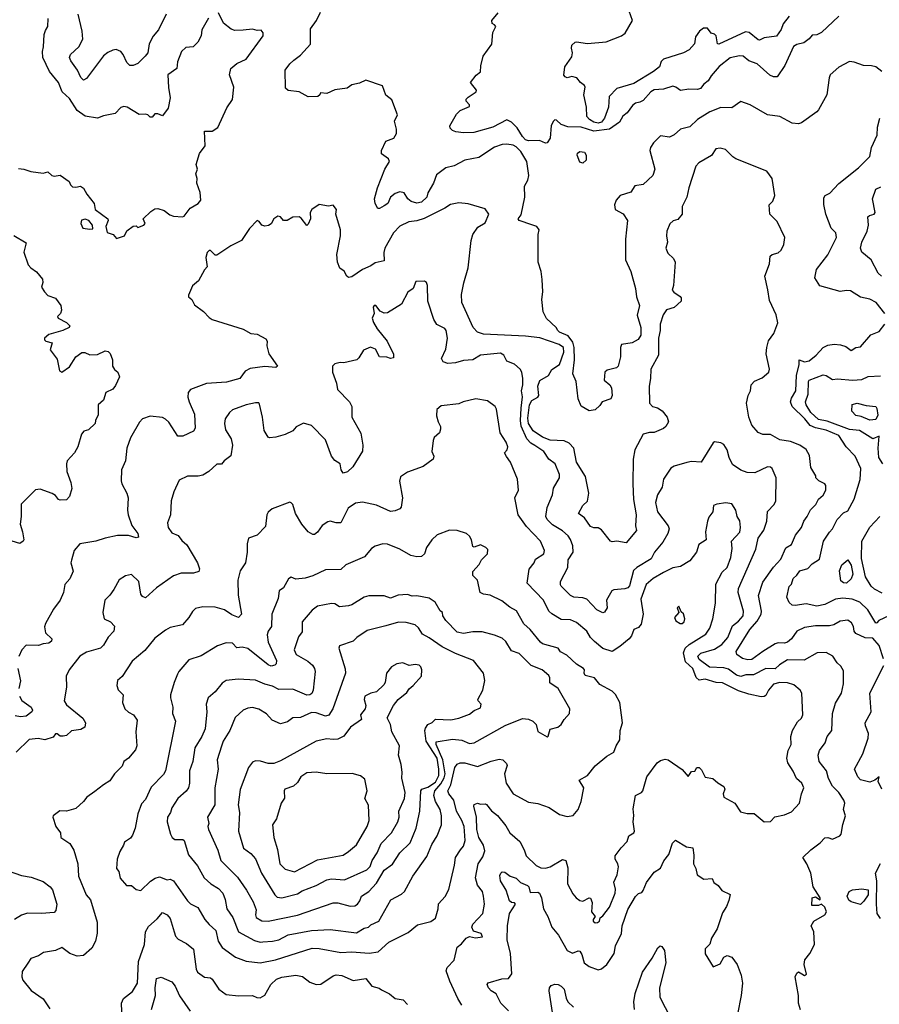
# Model space of a CAD drawing. Extents: x 1954683 to 2060285, y 904798 to 1016299.
# Tile 275 of 472: x 1999714 to 2005257, y 956758 to 963110. Entities that reach past the tile are written whole.
import ezdxf

# ---------------------------------------------------------------- set-up
doc = ezdxf.new("R2010")
doc.units = 0

msp = doc.modelspace()

# ---------------------------------------------------------------- linework, layer by layer
at = {"layer": '0CON10XD'}
for points in [[(1999705, 962148.8), (1999740, 962145), (1999785, 962130), (1999865, 962120), (1999895, 962127.5), (1999920, 962105), (1999935, 962100), (1999975, 962106.7), (2000032.5, 962065), (2000041.2, 962045), (2000055, 962032), (2000075, 962028.8), (2000105.9, 962035.9), (2000125, 962022.5), (2000146.2, 961985), (2000193.3, 961925), (2000200, 961885), (2000281.2, 961825), (2000283.3, 961815), (2000270, 961775), (2000277, 961737), (2000317.5, 961725), (2000338.3, 961698.3), (2000390, 961715), (2000405, 961747.5), (2000445, 961777.5), (2000465, 961780), (2000475, 961770), (2000515, 961783.3), (2000522.5, 961795), (2000510, 961825), (2000558.6, 961871.4), (2000585, 961888.8), (2000605, 961891.2), (2000645, 961878.8), (2000681.7, 961851.7), (2000705, 961842.5), (2000763, 961837), (2000775, 961843.3), (2000813.3, 961895), (2000865, 961924.2), (2000882, 961945), (2000878.1, 961995), (2000855.8, 962055), (2000857.5, 962085), (2000850, 962115), (2000860, 962145), (2000851.9, 962175), (2000872.6, 962247.4), (2000908.8, 962295), (2000905, 962390), (2000955, 962390), (2000990.5, 962415), (2001048.7, 962541.3), (2001086.7, 962595), (2001095.6, 962675), (2001067.1, 962755), (2001074.5, 962795.5), (2001113.8, 962826.2), (2001174.2, 962855.8), (2001283.8, 963005), (2001283.3, 963025), (2001271.7, 963041.7), (2001245, 963040), (2001215, 963048), (2001155, 963042), (2001100.3, 963040.3), (2001077.9, 963047.9), (2001028.3, 963088.3), (2000995, 963153.3)], [(2000658.8, 963145), (2000609.6, 963045), (2000575, 963003.5), (2000549, 962955), (2000540, 962895), (2000521.9, 962875), (2000475, 962827.5), (2000445.5, 962814.5), (2000425, 962814.4), (2000403.6, 962833.6), (2000381.1, 962885), (2000365, 962905.5), (2000335, 962918.5), (2000315, 962913.8), (2000281.7, 962898.3), (2000255, 962876.8), (2000145, 962730.8), (2000125, 962718.8), (2000106.9, 962736.9), (2000087.5, 962785), (2000042.5, 962845), (2000035.6, 962865), (2000041.4, 962885), (2000096.1, 962933.9), (2000120.8, 962985), (2000117.1, 963035), (2000091.1, 963145)], [(2005273.8, 962775), (2005235.4, 962805.4), (2005207.3, 962812.7), (2005155, 962813.8), (2005095, 962836.2), (2005065, 962840), (2004995, 962804.2), (2004940.8, 962755), (2004933.1, 962735), (2004918, 962625), (2004865, 962528.8), (2004854, 962515), (2004755, 962444), (2004735, 962438), (2004695, 962441.4), (2004615, 962484.3), (2004536.5, 962496.5), (2004425, 962561.4), (2004365, 962582.5), (2004305, 962542.2), (2004235, 962543.7), (2004165, 962515.2), (2004085, 962466.1), (2004035, 962418.4), (2003975, 962403.1), (2003935, 962366.1), (2003905, 962351.2), (2003845, 962360), (2003800, 962315), (2003781.2, 962285), (2003776.2, 962265), (2003808.8, 962145), (2003795.5, 962104.5), (2003735, 962047.5), (2003681.1, 962038.9), (2003655, 961997.5), (2003585, 961975.7), (2003559.6, 961945), (2003549.3, 961915), (2003554.3, 961884.3), (2003605, 961857.5), (2003632.9, 961815), (2003619.8, 961695), (2003619.6, 961559.6), (2003654.5, 961484.5), (2003684.1, 961375), (2003692, 961322), (2003711.4, 961265), (2003696.5, 961203.5), (2003718.8, 961125), (2003719.5, 961075), (2003702.2, 961047.8), (2003663.8, 961026.2), (2003595, 961014.3), (2003587.7, 960995), (2003587, 960935), (2003572.2, 960875), (2003562.9, 960865), (2003501.5, 960848.5), (2003486.9, 960835), (2003482.9, 960785), (2003519.2, 960755), (2003530, 960735), (2003533.9, 960686.1), (2003526.7, 960665), (2003470, 960645), (2003455, 960620), (2003425, 960592.5), (2003385, 960587.5), (2003335, 960617.5), (2003316, 960665), (2003302.9, 960775), (2003279.6, 960825), (2003291.9, 960915), (2003289.5, 960995), (2003280.6, 961030.6), (2003250.1, 961070.1), (2003193.8, 961095), (2003183.8, 961105), (2003173.3, 961125), (2003111.2, 961181.2), (2003090, 961225), (2003080, 961305), (2003086.7, 961355), (2003083, 961433), (2003076.7, 961485), (2003057.5, 961545), (2003057.5, 961725), (2003062.5, 961755), (2003047.5, 961775), (2003016.2, 961786.2), (2002935, 961813.3), (2002927.5, 961825), (2002948.1, 961851.9), (2002970.3, 961965), (2002969.1, 962035), (2002990.4, 962075), (2002997.9, 962105), (2002983.3, 962195), (2002945, 962258.9), (2002915, 962290), (2002895, 962300.5), (2002855, 962306.5), (2002825, 962305.5), (2002775, 962286.8), (2002675, 962221.4), (2002585, 962202.9), (2002515, 962167.9), (2002461.4, 962155), (2002400.8, 962109.2), (2002382.5, 962055), (2002346.4, 961993.6), (2002338.1, 961965), (2002305, 961932.4), (2002275, 961926.7), (2002237.3, 961937.3), (2002215.6, 961955), (2002192.9, 961992.9), (2002165, 961999.2), (2002135, 961987.5), (2002104.7, 961965.3), (2002086.9, 961923.1), (2002065, 961908.8), (2002035, 961891.2), (2002022.7, 961892.7), (2002005.7, 961925), (2002001.5, 961955), (2002021.5, 962025), (2002068, 962145), (2002097.5, 962195), (2002091.2, 962211.2), (2002046.7, 962245), (2002046, 962265), (2002075, 962326.2), (2002126, 962345), (2002144.3, 962375), (2002144.3, 962404.3), (2002131.2, 962455), (2002150, 962495), (2002113.6, 962593.6), (2002075, 962622.5), (2002053, 962683), (2001945, 962718.8), (2001905, 962701.2), (2001855, 962690), (2001825, 962668.8), (2001745, 962656.7), (2001695, 962633.8), (2001653, 962637), (2001650, 962625), (2001636.1, 962613.9), (2001575, 962612.5), (2001515, 962643.3), (2001445, 962653.3), (2001428.8, 962668.8), (2001425.5, 962785), (2001455, 962825.7), (2001482, 962848), (2001525, 962880), (2001588.7, 962951.3), (2001588.7, 963051.3), (2001627.7, 963105), (2001652.6, 963157.4)], [(2004995, 963132.5), (2004885, 963026.7), (2004855, 963012.5), (2004825, 963010), (2004804.2, 962985.8), (2004769.7, 962960.3), (2004725, 962949.4), (2004703.3, 962936.7), (2004646.7, 962815), (2004598.5, 962741.5), (2004575, 962740.9), (2004551.2, 962751.2), (2004470, 962825), (2004415.3, 962845.3), (2004378.8, 962875), (2004355, 962876.9), (2004295, 962862.9), (2004225, 962808.6), (2004171.9, 962748.1), (2004154.4, 962715), (2004126.4, 962693.6), (2004103.8, 962665), (2004085, 962659.6), (2004028.3, 962661.7), (2003975, 962652.2), (2003944.4, 962674.4), (2003925, 962680), (2003865, 962661.9), (2003805, 962656.2), (2003783.1, 962645), (2003735, 962589.5), (2003713, 962577), (2003685, 962570.9), (2003665, 962556.9), (2003631.4, 962508.6), (2003603.4, 962486.6), (2003581.6, 962448.4), (2003516.6, 962403.4), (2003415, 962391.5), (2003335, 962416.3), (2003248, 962418), (2003205, 962434), (2003175, 962462), (2003165, 962464), (2003155, 962456), (2003141.8, 962428.2), (2003134.6, 962345.4), (2003115, 962316.2), (2003105, 962314.2), (2003065, 962329.5), (2002995, 962329.3), (2002975, 962335.4), (2002955, 962357.3), (2002922.4, 962412.4), (2002885, 962447.8), (2002855, 962463.1), (2002765, 962416.4), (2002641.9, 962381.9), (2002575, 962380), (2002525.7, 962385.7), (2002504.3, 962394.3), (2002490, 962410), (2002488, 962425), (2002529.7, 962500.3), (2002555, 962523.3), (2002615, 962550), (2002615, 962560), (2002592.5, 962585), (2002593, 962597), (2002605, 962610), (2002657.5, 962645), (2002660, 962655), (2002620, 962705), (2002658.3, 962751.7), (2002685, 962772.5), (2002687, 962813), (2002702, 962875), (2002758.3, 962951.7), (2002763.9, 963026.1), (2002783.3, 963065), (2002775, 963077.5), (2002760, 963085), (2002757.5, 963105), (2002800, 963155)], [(2004675, 963132), (2004637.4, 963082.6), (2004623.2, 963046.8), (2004595, 963003.9), (2004515, 962992.3), (2004485, 962978.6), (2004475, 962980), (2004417.7, 963027.7), (2004395, 963031.7), (2004222.5, 962952.5), (2004214, 962955), (2004205.8, 963005.8), (2004193.9, 963016.1), (2004173.5, 963023.5), (2004148.6, 963055), (2004122.2, 963055), (2004096.8, 963035), (2004070.7, 962999.3), (2004066.2, 962953.8), (2004030.6, 962915), (2003995, 962895.9), (2003865, 962855.6), (2003850.9, 962839.1), (2003838.9, 962805), (2003800.5, 962775), (2003675, 962698.8), (2003563.7, 962666.3), (2003515, 962613.8), (2003511.5, 962545), (2003485, 962475.5), (2003465, 962449.7), (2003445, 962442.1), (2003415, 962448.7), (2003388.2, 962465), (2003370.8, 962485), (2003367.8, 962545), (2003351.8, 962625), (2003359.2, 962675), (2003355.8, 962685.8), (2003330, 962705), (2003307.5, 962735), (2003275, 962743.3), (2003245, 962734.2), (2003230.7, 962740.7), (2003222.6, 962752.6), (2003228, 962805), (2003275, 962870), (2003279.2, 962895), (2003272, 962925), (2003274, 962945), (2003295, 962964), (2003305, 962967.5), (2003374.2, 962955.8), (2003495, 962967.1), (2003595, 963005.8), (2003617.6, 963022.4), (2003665.6, 963105), (2003643.5, 963165)], [(2000930.3, 963119.7), (2000888.8, 963045), (2000883.3, 963005), (2000862.5, 962965), (2000832.5, 962935), (2000785, 962930), (2000756.7, 962905), (2000731.7, 962838.3), (2000726.2, 962795), (2000670, 962755), (2000673.2, 962673.2), (2000684, 962605), (2000670.8, 962539.2), (2000635, 962490), (2000605, 962502.5), (2000585, 962502.5), (2000568.3, 962481.7), (2000555, 962480), (2000540, 962495), (2000525, 962500), (2000485, 962497.5), (2000407.5, 962545), (2000385, 962548.8), (2000365, 962542.5), (2000330, 962505), (2000255, 962489.6), (2000215, 962474.6), (2000136.4, 962486.4), (2000083.6, 962525), (2000035, 962601.9), (1999986.9, 962645), (1999964.4, 962705), (1999905.8, 962775), (1999862.5, 962865), (1999860, 962905), (1999868, 962935), (1999872, 963015), (1999879.3, 963040.7), (1999896, 963065), (1999897.7, 963117.7)], [(2005292.2, 961215), (2005237.5, 961285), (2005195, 961306.9), (2005135, 961320.5), (2005071.7, 961361.7), (2005045, 961361.9), (2005005, 961356), (2004873.8, 961393.8), (2004840.8, 961445), (2004852.3, 961497.7), (2004925, 961592.9), (2004981.4, 961705), (2004976, 961735), (2004946.7, 961765), (2004911.2, 961855), (2004898.3, 961918.3), (2004899.3, 961960.7), (2004907.5, 961975), (2004938.3, 961991.7), (2004995, 962053.3), (2005123.3, 962155), (2005195, 962227.5), (2005206, 962285), (2005244.2, 962365.8), (2005244.3, 962415.7), (2005260, 962475)], [(2005284.2, 958985.8), (2005255, 959072.4), (2005215, 959119.3), (2005165, 959122.3), (2005105, 959149.6), (2005094.7, 959164.7), (2005090.5, 959195), (2005078.3, 959218.3), (2005055, 959235.5), (2005005, 959230), (2004963.6, 959206.4), (2004935, 959199.2), (2004845, 959198.9), (2004775, 959188.9), (2004724.4, 959165.6), (2004690.7, 959115), (2004665, 959093.9), (2004645, 959087.5), (2004605, 959090), (2004585, 959082.9), (2004505, 959034.1), (2004435, 958981.6), (2004409.7, 958979.7), (2004375, 958988.9), (2004337.8, 959015), (2004333.6, 959033.6), (2004421.8, 959175), (2004469.9, 959230.1), (2004495.2, 959274.8), (2004497.8, 959295), (2004477, 959395), (2004505, 959481.5), (2004575, 959577.8), (2004621.1, 959628.9), (2004655, 959702.2), (2004690, 959725), (2004716.5, 959785), (2004755.3, 959834.7), (2004770, 959875), (2004792.5, 959905), (2004812.4, 959947.6), (2004846.6, 959983.4), (2004863.8, 960016.2), (2004895, 960042.9), (2004911.9, 960075), (2004912, 960105), (2004906, 960116), (2004866.7, 960135), (2004847.5, 960155), (2004847, 960167), (2004815, 960221.2), (2004807.4, 960297.4), (2004785, 960336.2), (2004745, 960365.6), (2004685, 960387.8), (2004615, 960399.1), (2004555, 960433.2), (2004505, 960433.8), (2004476, 960446), (2004434.4, 960495), (2004414.7, 960544.7), (2004400.4, 960635), (2004411.5, 960685), (2004426.7, 960715), (2004430, 960755), (2004452.4, 960777.6), (2004500.8, 960799.2), (2004543.6, 960836.4), (2004548, 960855), (2004527.5, 960955), (2004531.1, 960995), (2004542.2, 961037.8), (2004577.1, 961085), (2004602.5, 961155), (2004592.2, 961205), (2004548.1, 961298.1), (2004537.4, 961367.4), (2004518.8, 961455), (2004547.9, 961535), (2004554.2, 961585), (2004565, 961594.2), (2004605, 961605.7), (2004625, 961624), (2004641.2, 961658.8), (2004647.5, 961705), (2004598.3, 961808.3), (2004551.2, 961855), (2004546.2, 961915), (2004570.9, 961939.1), (2004584, 961975), (2004566.2, 962085), (2004531.7, 962131.7), (2004332.7, 962212.7), (2004312, 962225), (2004265, 962272), (2004230.5, 962280.5), (2004203, 962277), (2004175.9, 962234.1), (2004092.7, 962187.3), (2004073.8, 962165), (2004029.2, 962025), (2004016.2, 961965), (2003986.7, 961905), (2003985.8, 961854.2), (2003958.3, 961821.7), (2003928.3, 961811.7), (2003906.8, 961793.2), (2003887.5, 961745), (2003884.3, 961715.7), (2003892, 961675), (2003881.1, 961635), (2003892.8, 961602.8), (2003930, 961570), (2003940.8, 961545), (2003929.2, 961395), (2003921.2, 961365), (2003931.2, 961351.2), (2003973.3, 961325), (2003980, 961315), (2003980, 961295), (2003935, 961253.3), (2003885, 961237.5), (2003863.3, 961205), (2003844.2, 961145), (2003844, 961105), (2003834, 961055), (2003832, 960945), (2003784.4, 960855), (2003782.5, 960795), (2003772.2, 960745), (2003774.6, 960635), (2003795, 960615.4), (2003825.8, 960605), (2003855.8, 960585.8), (2003889.4, 960545), (2003896.9, 960515), (2003880.8, 960485), (2003865, 960472.9), (2003805, 960446.9), (2003775, 960447.1), (2003734.7, 960435.3), (2003680, 960335), (2003670, 960275), (2003667.1, 960115), (2003671, 960015), (2003688.5, 959915), (2003684.4, 959845), (2003691.4, 959815), (2003623.9, 959736.1), (2003565, 959746), (2003535, 959741.2), (2003524.2, 959745), (2003465, 959820), (2003445, 959830.8), (2003415, 959832), (2003395, 959840.8), (2003355.6, 959895.6), (2003318, 959925), (2003344.3, 959975), (2003375.5, 960004.5), (2003384.5, 960055.5), (2003362.1, 960162.1), (2003304.2, 960255), (2003286.1, 960345), (2003257, 960377), (2003225, 960394.1), (2003135, 960398.3), (2003085, 960417.2), (2003025, 960457), (2002995.6, 960505), (2002991.5, 960538.5), (2003001.5, 960625), (2003017, 960653), (2003055, 960673.8), (2003061.1, 960685), (2003054.7, 960745.3), (2003068.2, 960781.8), (2003124.5, 960815), (2003146, 960854), (2003195.6, 960885), (2003221.8, 960965), (2003220.8, 960995), (2003192.5, 961015), (2003067, 961057), (2002975, 961068.1), (2002705, 961080.1), (2002665, 961093.5), (2002637.4, 961125), (2002565.3, 961285), (2002563.6, 961336.4), (2002577, 961413), (2002605, 961510), (2002625.3, 961685), (2002635.3, 961724.7), (2002667.7, 961772.3), (2002715, 961800.3), (2002738.6, 961855), (2002715, 961890), (2002605, 961922.5), (2002545, 961929.4), (2002491.4, 961918.6), (2002455, 961893.3), (2002322.6, 961827.4), (2002275, 961812.3), (2002223.8, 961805), (2002165, 961778.1), (2002125, 961734.2), (2002067.8, 961635), (2002061.1, 961608.9), (2002063.8, 961555), (2002005, 961540.8), (2001978.3, 961521.7), (2001925, 961497.8), (2001855, 961451.2), (2001835, 961445.7), (2001822.5, 961455), (2001806.8, 961486.8), (2001777.7, 961507.7), (2001764, 961545), (2001758, 961595), (2001782.5, 961715), (2001783.3, 961755), (2001753.3, 961855), (2001756.2, 961885), (2001735, 961912.5), (2001705, 961906.7), (2001645, 961917.5), (2001597.5, 961885), (2001587.5, 961865), (2001590, 961825), (2001575, 961790), (2001565, 961782.5), (2001529.5, 961829.5), (2001515, 961838.8), (2001474.3, 961835.7), (2001437.5, 961815), (2001415, 961813.8), (2001395, 961837.5), (2001378.3, 961841.7), (2001352.5, 961825), (2001336.4, 961793.6), (2001317.5, 961782.5), (2001295, 961778.8), (2001275, 961783.3), (2001258.3, 961808.3), (2001245, 961813.8), (2001195, 961762), (2001145, 961686), (2001075, 961651.2), (2000985, 961590), (2000975, 961590), (2000945, 961620), (2000935, 961620), (2000923, 961607), (2000913.3, 961575), (2000922.5, 961515), (2000905, 961496.7), (2000866, 961425), (2000827.9, 961392.1), (2000802.5, 961332.5), (2000801.7, 961321.7), (2000823.3, 961305), (2000840, 961270), (2000898.3, 961228.3), (2000935, 961188.8), (2000955.8, 961175.8), (2001155, 961114.3), (2001205, 961084.4), (2001245, 961080.6), (2001301.7, 961051.7), (2001310.6, 961035), (2001306.4, 961005), (2001320.9, 960955), (2001376.1, 960873.9), (2001365, 960866.7), (2001295, 960872.7), (2001200.9, 960859.1), (2001167.1, 960842.9), (2001133.8, 960795), (2001047.6, 960772.4), (2000917.6, 960762.4), (2000816.2, 960725), (2000800, 960705), (2000798.1, 960675), (2000805.5, 960645), (2000841.9, 960565), (2000845.6, 960475), (2000835, 960456), (2000765, 960422.5), (2000733.4, 960423.4), (2000675, 960513.5), (2000655, 960533.8), (2000635, 960543.2), (2000555, 960552.7), (2000506.2, 960535), (2000487.2, 960512.8), (2000428.3, 960411.7), (2000404.5, 960345), (2000395.7, 960265), (2000370, 960205), (2000368, 960135), (2000372, 960115), (2000404.6, 960055), (2000412.3, 960025), (2000408.2, 959945), (2000412.9, 959915), (2000436.9, 959846.9), (2000476.4, 959795), (2000479.1, 959770.9), (2000465, 959767.1), (2000415, 959781.5), (2000345, 959782.1), (2000265, 959765.7), (2000205, 959745.7), (2000102.1, 959727.9), (2000064.1, 959685.9), (2000047.3, 959622.7), (2000044.2, 959605), (2000058.7, 959551.3), (2000036.7, 959503.3), (2000004.6, 959465.4), (1999995.7, 959415), (1999973.8, 959365), (1999932.4, 959307.6), (1999880, 959215), (1999874.2, 959194.2), (1999879.2, 959155), (1999920, 959115), (1999919.7, 959100.3), (1999901.3, 959088.7), (1999865, 959084.4), (1999835, 959072.9), (1999755, 959075.8), (1999727.5, 959045), (1999707.4, 959002.6)], [(2003345, 962184.4), (2003325, 962190), (2003308.9, 962235), (2003310.8, 962249.2), (2003325, 962259.7), (2003355, 962255.1), (2003366.7, 962235), (2003366.7, 962203.3), (2003345, 962184.4)], [(2005271.1, 961455), (2005250.5, 961475), (2005205, 961560), (2005145, 961610), (2005135.6, 961635), (2005144.4, 961675), (2005179.6, 961745), (2005187.5, 961785), (2005182.4, 961837.6), (2005192.7, 961847.3), (2005223.8, 961855), (2005231.1, 961865), (2005212.5, 961955), (2005235, 962016.5), (2005267.6, 962032.4)], [(2000165, 961757.5), (2000185, 961760), (2000183.3, 961785), (2000160, 961815), (2000135, 961824), (2000112.7, 961817.3), (2000108.8, 961795), (2000120, 961765), (2000165, 961757.5)], [(1999676.7, 961716.7), (1999755, 961670), (1999740.5, 961610.5), (1999769.3, 961529.3), (1999785, 961510), (1999822.7, 961482.7), (1999860, 961435), (1999864, 961415), (1999854, 961385), (1999873.2, 961353.2), (1999895, 961331.2), (1999945, 961312.5), (1999980, 961265), (1999983.8, 961235), (1999976.7, 961215), (1999957.5, 961195), (1999962.5, 961185), (2000015.5, 961155.5), (2000037.5, 961135), (2000032.5, 961125), (1999991.2, 961105), (1999901.2, 961078.8), (1999874, 961055), (1999873.8, 961045), (1999882.5, 961035), (1999922.5, 961025), (1999910.7, 960980.7), (1999955, 960920), (1999970, 960845), (1999985, 960836.7), (2000035, 960870), (2000075, 960935.8), (2000115, 960963.8), (2000133.9, 960963.9), (2000165, 960948.6), (2000215, 960950.8), (2000265, 960973.3), (2000285, 960970), (2000296.1, 960956.1), (2000311.2, 960915), (2000311.2, 960875), (2000324.2, 960854.2), (2000346.7, 960835), (2000357.5, 960805), (2000330.7, 960749.3), (2000313.8, 960726.2), (2000270, 960705), (2000253.6, 960656.4), (2000220, 960625), (2000219.3, 960560.7), (2000202.5, 960525), (2000200, 960505), (2000156.7, 960465), (2000126.7, 960455), (2000111.2, 960435), (2000088, 960355), (2000067.5, 960315), (2000020.8, 960265), (2000015.8, 960245), (2000017.5, 960195), (2000043.5, 960123.5), (2000050.6, 960085), (2000035.6, 960034.4), (2000015, 960013.3), (1999975, 960010), (1999964.5, 960014.5), (1999945, 960041.2), (1999923.9, 960053.9), (1999845, 960082), (1999815, 960076.2), (1999722.5, 959985), (1999722.5, 959905), (1999715.8, 959855), (1999732.5, 959805), (1999741.2, 959755), (1999736.7, 959745), (1999715, 959731.2), (1999665, 959746.2)], [(2004748.3, 956721.7), (2004735.8, 956765.8), (2004735.5, 956815), (2004714.2, 956935), (2004725, 956960), (2004735, 956967.5), (2004757.5, 956955), (2004775, 956943.8), (2004787.7, 956952.3), (2004772, 957015), (2004775.9, 957044.1), (2004810, 957085), (2004839.2, 957145), (2004834.4, 957225), (2004817.5, 957265), (2004834.8, 957295.2), (2004905.2, 957334.8), (2004917.3, 957355), (2004905, 957385.5), (2004885, 957404), (2004865, 957394.6), (2004822.5, 957395), (2004825, 957446), (2004845, 957452), (2004875, 957432.5), (2004875.6, 957444.4), (2004831.5, 957515), (2004814.4, 957605), (2004790, 957665), (2004764.2, 957705), (2004816, 957755), (2004875, 957800), (2004905, 957832.9), (2004925, 957834.4), (2004955, 957824.2), (2005003.3, 957845), (2005011.2, 957855), (2005021.7, 957918.3), (2005040, 957975), (2005027.1, 958015), (2005034.5, 958055), (2005028.5, 958075), (2004995, 958124.3), (2004955, 958164.4), (2004929.6, 958215), (2004917.3, 958265), (2004869.5, 958325), (2004861.9, 958365), (2004871.9, 958395), (2004907.8, 958445), (2004920.6, 958485), (2004950.9, 958525), (2004954.3, 958635), (2004975, 958701.2), (2005013.3, 958765), (2005027.1, 958825), (2005025, 958908.8), (2005009.1, 958939.1), (2004985, 958960.8), (2004956.9, 959005), (2004915, 959026.9), (2004855.4, 959024.6), (2004772.8, 958977.2), (2004665, 958980.4), (2004612.7, 958947.3), (2004585, 958922), (2004525, 958924.2), (2004445, 958884.2), (2004396.7, 958883.3), (2004365, 958872.5), (2004335, 958881.1), (2004285, 958920.4), (2004255, 958927.7), (2004162.9, 958932.9), (2004095, 958983.2), (2004086.9, 959005), (2004105, 959022.8), (2004195, 959048.9), (2004241.7, 959078.3), (2004280, 959125), (2004310.6, 959199.4), (2004349.3, 959230.7), (2004378.9, 959265), (2004381.3, 959295), (2004346.9, 959415), (2004348.5, 959441.5), (2004460.6, 959695), (2004476.1, 959765), (2004512.7, 959817.3), (2004531.4, 959875), (2004535, 959938), (2004578.1, 959981.9), (2004590.4, 960005), (2004591.1, 960155), (2004565, 960213.8), (2004555, 960223.8), (2004535, 960226.2), (2004455, 960186), (2004405, 960188.1), (2004363.7, 960203.7), (2004310.3, 960240.3), (2004289.2, 960285), (2004275.8, 960335), (2004255, 960368.8), (2004235, 960381.2), (2004195, 960386.7), (2004185, 960380), (2004107.5, 960255), (2004045, 960260), (2004015, 960254.2), (2003935, 960230), (2003913.1, 960216.9), (2003865, 960146.7), (2003856.9, 960095), (2003825.6, 960045), (2003813.6, 959995), (2003827.1, 959935), (2003896.2, 959845), (2003900.8, 959825), (2003892.7, 959795), (2003861, 959739), (2003806.8, 959675), (2003785, 959632.7), (2003693.6, 959576.4), (2003672.8, 959557.2), (2003645, 959458), (2003635, 959445.7), (2003615, 959438.6), (2003545, 959432.9), (2003531.4, 959425), (2003497.1, 959365), (2003502, 959315), (2003485, 959288.8), (2003475, 959284.2), (2003435, 959302), (2003371.4, 959371.4), (2003345, 959380.9), (2003286.7, 959385), (2003265, 959394.5), (2003206.4, 959456.4), (2003200.8, 959465), (2003201.9, 959485), (2003247.9, 959575), (2003250, 959625), (2003282.1, 959675), (2003279.6, 959715), (2003266.6, 959756.6), (2003250.6, 959780.6), (2003215, 959813.3), (2003150.5, 959850.5), (2003114.4, 959885), (2003106.2, 959905), (2003116.1, 959963.9), (2003150, 960045), (2003155, 960086.7), (2003194, 960155), (2003194.2, 960175), (2003166.5, 960245), (2003125.6, 960275), (2003094.5, 960325), (2003035, 960363.6), (2003009, 960379), (2002985, 960405.4), (2002947.6, 960487.6), (2002943.1, 960525), (2002946.5, 960603.5), (2002956.2, 960676.2), (2002948.8, 960715), (2002958.2, 960755), (2002959.1, 960795), (2002952.2, 960835), (2002941.9, 960855), (2002905, 960886.9), (2002855, 960908), (2002835, 960946.7), (2002815, 960958), (2002685, 960945.8), (2002635, 960914.6), (2002575, 960910.8), (2002525, 960896.4), (2002475, 960892.2), (2002445, 960901.9), (2002434.4, 960925), (2002461.4, 960985), (2002473.3, 961055), (2002463.1, 961105), (2002455, 961118.1), (2002404.5, 961144.5), (2002383.8, 961175), (2002345.8, 961295), (2002343.8, 961395), (2002337.5, 961415), (2002325, 961422.5), (2002268.3, 961421.7), (2002250, 961375), (2002217, 961353), (2002175, 961274), (2002085, 961219.2), (2002065, 961216), (2002038.8, 961228.8), (2002010, 961265), (2002000, 961265), (2001993.3, 961255), (2002000, 961215), (2001986.7, 961183.3), (2001995.7, 961155.7), (2002018.6, 961115), (2002084.4, 961035), (2002125, 960952.5), (2002125, 960927.5), (2002105, 960923.3), (2002082, 960932), (2002034.3, 960934.3), (2002007.5, 960985), (2001975, 960997.8), (2001931.5, 960978.5), (2001901.4, 960928.6), (2001886.7, 960915), (2001805, 960896.7), (2001780.7, 960899.3), (2001745, 960890), (2001731.2, 960875), (2001731.2, 960835), (2001755.7, 960765.7), (2001762.7, 960725), (2001840, 960645), (2001856.5, 960615), (2001855.6, 960545), (2001913, 960443), (2001925.6, 960365)], [(2005318.9, 959265), (2005254, 959235), (2005240.7, 959219.3), (2005235, 959216.7), (2005183.6, 959303.6), (2005132.4, 959352.4), (2005082.6, 959372.6), (2005021.1, 959378.9), (2004975, 959371.1), (2004905, 959338.3), (2004855, 959327.5), (2004785, 959341.2), (2004715, 959330.8), (2004695, 959333.3), (2004675, 959350), (2004661.2, 959385), (2004675, 959452.5), (2004691.2, 959468.8), (2004702.5, 959505), (2004725, 959525.7), (2004743.8, 959555), (2004795, 959570.5), (2004825, 959600.4), (2004870.7, 959629.3), (2004896.8, 959745), (2004935, 959804), (2004955.3, 959824.7), (2004984.3, 959885), (2005025, 959928.1), (2005055, 959941.1), (2005095, 960015.7), (2005133.3, 960143.3), (2005137.1, 960215), (2005100.8, 960295), (2005043.3, 960355), (2004995, 960427.7), (2004915, 960462), (2004846.5, 960476.5), (2004811.6, 960491.6), (2004777.7, 960535), (2004694.1, 960614.1), (2004684.7, 960645), (2004690.9, 960669.1), (2004719.7, 960715), (2004722.5, 960815), (2004741.2, 960885), (2004740, 960915), (2004775, 960903.3), (2004805, 960908.8), (2004849.2, 960945), (2004894.1, 960995.9), (2004925, 961010), (2004965, 961015.6), (2005007.7, 961012.3), (2005041.3, 961001.3), (2005075, 960976.7), (2005105, 960994.2), (2005135, 960999.4), (2005202.9, 961077.1), (2005255, 961098.1), (2005292.9, 961145)], [(2005280.2, 960245), (2005254.6, 960285), (2005249.8, 960345), (2005255, 960423.3), (2005215, 960406), (2005130.2, 960460.2), (2005064.5, 960465.5), (2004919.8, 960519.8), (2004865, 960531.7), (2004815.4, 960575), (2004785.9, 960625), (2004781.3, 960645), (2004797.7, 960695), (2004799.8, 960775), (2004805, 960785.2), (2004895, 960819.6), (2004914.7, 960814.7), (2004955, 960789.4), (2004987.9, 960792.1), (2005085, 960783.9), (2005145, 960789.1), (2005185, 960808.2), (2005265, 960812.2)], [(2002565, 956753.3), (2002539.4, 956795), (2002487.3, 956907.3), (2002463.8, 956975), (2002471.2, 956995), (2002515, 957044), (2002535, 957127.1), (2002562.6, 957147.4), (2002592, 957185), (2002615, 957196), (2002652.5, 957187.5), (2002697.5, 957192.5), (2002690, 957215), (2002640.8, 957230.8), (2002630, 957255), (2002635.6, 957275), (2002701.1, 957345), (2002710.9, 957405), (2002705.4, 957455), (2002698.5, 957485), (2002665, 957527.1), (2002653.8, 957575), (2002670.3, 957665), (2002699.8, 957710.2), (2002712.7, 957747.3), (2002705.2, 957785), (2002675, 957834.4), (2002662.5, 957885), (2002658.7, 957965), (2002642.9, 958037.1), (2002645, 958046.2), (2002665, 958056), (2002685, 958050), (2002715, 958052.5), (2002725, 958046.9), (2002755.9, 958005.9), (2002795.6, 957975.6), (2002848.7, 957908.7), (2002874.5, 957865), (2002938.2, 957808.2), (2002966.4, 957755), (2002979.6, 957715), (2003045, 957654.6), (2003075, 957639.6), (2003105, 957635.6), (2003135, 957644.5), (2003215, 957691.4), (2003235, 957686.7), (2003248.3, 957638.3), (2003246.9, 957535), (2003280.3, 957470.3), (2003302.5, 957445), (2003325, 957428.1), (2003345, 957422.9), (2003385, 957444), (2003395, 957443.3), (2003405.4, 957415), (2003401.8, 957355), (2003424, 957325), (2003410.8, 957305), (2003410.8, 957295), (2003425, 957283.5), (2003440, 957285), (2003452, 957295), (2003456.7, 957315), (2003475, 957330), (2003517.3, 957385), (2003554.4, 957475), (2003555, 957500), (2003544.5, 957545.5), (2003566.8, 957593.2), (2003575.8, 957645), (2003571.5, 957665), (2003553.8, 957693.8), (2003554.6, 957715), (2003591.4, 957768.6), (2003630.7, 957809.3), (2003640.8, 957845), (2003674.2, 957865), (2003678.5, 957875), (2003669.7, 957935), (2003674.7, 957975.3), (2003670.4, 958019.6), (2003684.4, 958105), (2003724.2, 958125), (2003732.2, 958135), (2003758.1, 958225), (2003825, 958316), (2003845, 958331.4), (2003875, 958339.4), (2003895, 958335.7), (2003985, 958272.5), (2004025, 958227.5), (2004045, 958260), (2004067, 958263), (2004080, 958285), (2004096.1, 958286.1), (2004110.7, 958270.7), (2004134.4, 958224.4), (2004184, 958214), (2004215, 958186.2), (2004255, 958162.5), (2004261.2, 958145), (2004250.8, 958115), (2004254, 958095), (2004325, 958055.8), (2004360.8, 958000.8), (2004405, 957988.9), (2004450, 957990), (2004515, 957936.2), (2004555, 957936.7), (2004582.5, 957967.5), (2004645, 957980), (2004690.8, 957999.2), (2004742.9, 958055), (2004755.6, 958115), (2004771.2, 958155), (2004756.5, 958185), (2004721.9, 958215), (2004702.2, 958262.2), (2004667.8, 958315), (2004660, 958345), (2004670, 958395), (2004689.1, 958435), (2004685.5, 958485), (2004696.2, 958525), (2004730.2, 958579.8), (2004755.3, 958604.7), (2004763.8, 958626.2), (2004756.7, 958765), (2004746.9, 958785), (2004705, 958819.6), (2004665, 958832.5), (2004615, 958833.5), (2004575, 958823.8), (2004543.1, 958785), (2004525, 958750), (2004515, 958743.6), (2004495, 958742.5), (2004415, 958758.4), (2004349.4, 958779.4), (2004245, 958831.1), (2004205, 958834.7), (2004135, 958855.8), (2004095, 958848.5), (2004075.9, 958865.9), (2004054.2, 958925), (2004006.9, 958966.9), (2003993.8, 959025), (2004005.8, 959055), (2004031.1, 959078.9), (2004138.9, 959145), (2004164.7, 959185.3), (2004183.3, 959245), (2004200, 959345), (2004202.2, 959467.8), (2004243.3, 959545), (2004275, 959576.9), (2004299.4, 959640.6), (2004308.7, 959698.7), (2004304.4, 959745), (2004356.8, 959803.2), (2004361.9, 959835), (2004357.4, 959877.4), (2004341.4, 959905), (2004332, 959945), (2004305, 959987.5), (2004267, 959993), (2004210, 959985), (2004187.5, 959975), (2004183.8, 959935), (2004158.6, 959901.4), (2004149.2, 959875), (2004135.7, 959805), (2004140, 959755), (2004092.2, 959725), (2004077.5, 959675), (2004035, 959618.9), (2003975, 959582.9), (2003925, 959573.1), (2003865, 959544.6), (2003799.5, 959505), (2003753.3, 959466.7), (2003718.5, 959371.5), (2003733.4, 959275), (2003720.5, 959209.5), (2003705, 959188.6), (2003674.5, 959175.5), (2003659.2, 959135), (2003644.6, 959115), (2003583.4, 959066.6), (2003535, 959034.4), (2003475, 959053.5), (2003419.5, 959099.5), (2003395.3, 959125.3), (2003371.1, 959165), (2003305, 959221.9), (2003265, 959237.9), (2003205, 959240.4), (2003145, 959276.2), (2003125.5, 959295), (2003091.1, 959365), (2002985.8, 959475), (2002998.6, 959565), (2003030.8, 959605), (2003040.2, 959629.8), (2003094.5, 959665), (2003097.3, 959685), (2003071.4, 959745), (2002981.3, 959841.3), (2002927.1, 959915), (2002907.5, 960025), (2002930, 960075), (2002924.4, 960145), (2002879.5, 960255), (2002852.2, 960292.2), (2002840.6, 960315), (2002856.7, 960335), (2002862.5, 960355), (2002851.1, 960385), (2002812.9, 960445), (2002788.1, 960598.1), (2002780, 960615), (2002730.6, 960650.6), (2002655.5, 960664.5), (2002574.3, 960645.7), (2002545, 960631.2), (2002430.6, 960619.4), (2002403.3, 960595), (2002401.2, 960555), (2002411.2, 960515), (2002427.5, 960485), (2002427.7, 960467.7), (2002421.2, 960445), (2002387.5, 960415), (2002380, 960395), (2002371.2, 960325), (2002383.8, 960295), (2002380, 960275), (2002315, 960227.5), (2002215, 960190), (2002169.2, 960160.8), (2002163.4, 960133.4), (2002181.9, 960025), (2002174.3, 959965.7), (2002166, 959955), (2002135, 959942), (2002105, 959937.8), (2002015, 959977.5), (2001925, 959998.2), (2001878.8, 959991.2), (2001832.2, 959957.8), (2001785.5, 959864.5), (2001755, 959863.1), (2001715, 959874.3), (2001700.2, 959869.8), (2001663.9, 959846.1), (2001635, 959803.8), (2001615, 959788.8), (2001605, 959788.8), (2001575, 959806.9), (2001532.9, 959855), (2001492.9, 959925), (2001475, 959982.5), (2001465, 959993.3), (2001455, 959997.5), (2001341.2, 959955), (2001316.6, 959933.4), (2001308.1, 959915), (2001299.2, 959840.8), (2001245, 959783.8), (2001190, 959765), (2001180.5, 959729.5), (2001180, 959675), (2001168.9, 959605), (2001135.7, 959555), (2001119.4, 959495), (2001123.3, 959396.7), (2001143.8, 959275), (2001125, 959253.1), (2001080.8, 959270.8), (2001035, 959302.3), (2000975, 959319.1), (2000895, 959323.1), (2000848.3, 959311.7), (2000827.2, 959292.8), (2000805, 959253.8), (2000764.1, 959205.9), (2000685, 959188.6), (2000655, 959172.5), (2000585, 959119.2), (2000519.8, 959040.2), (2000438.5, 958971.5), (2000375, 958872.5), (2000343.4, 958846.6), (2000339.2, 958815), (2000347.7, 958787.7), (2000381.2, 958755), (2000377.5, 958705), (2000392.5, 958665), (2000415, 958642.5), (2000446.7, 958625), (2000471.7, 958591.7), (2000463.3, 958515), (2000470, 958425), (2000460.5, 958399.5), (2000415, 958346), (2000386, 958325), (2000374, 958295), (2000325.8, 958245), (2000295, 958198.8), (2000253.3, 958175), (2000198.1, 958131.9), (2000145.7, 958094.3), (2000125, 958066.2), (2000075, 958021.2), (2000016.1, 958003.9), (1999972.9, 958007.1), (1999930, 957975), (1999928, 957965), (1999946.1, 957906.1), (1999976.2, 957865), (1999980, 957835), (2000036.7, 957795), (2000062.1, 957752.1), (2000087.8, 957665), (2000093.5, 957585), (2000143.1, 957465), (2000171.1, 957431.1), (2000212.8, 957287.2), (2000213.8, 957216.2), (2000201.9, 957165), (2000178.8, 957121.2), (2000125, 957072.2), (2000085, 957069.5), (2000036.7, 957085), (1999985, 957125.6), (1999945, 957105.8), (1999867, 957093), (1999835, 957071.2), (1999786.2, 957053.8), (1999765.7, 957024.3), (1999730.3, 956969.7), (1999728, 956935), (1999734, 956915), (1999787.3, 956847.3), (1999865, 956793.8), (1999908.3, 956728.3)], [(2001925.6, 960365), (2001924.3, 960325.7), (2001862.5, 960225), (2001827.3, 960192.7), (2001800, 960185), (2001786.2, 960206.2), (2001781.2, 960245), (2001745, 960266.7), (2001724.5, 960294.5), (2001685, 960398.8), (2001595, 960491.1), (2001543.2, 960506.8), (2001497.4, 960482.6), (2001475, 960457.1), (2001425, 960434.4), (2001365, 960416.5), (2001325, 960411.4), (2001315, 960415.8), (2001289.2, 960459.2), (2001280.5, 960545), (2001260, 960630), (2001255, 960637.5), (2001235, 960638.8), (2001175, 960625.6), (2001087, 960593), (2001065.7, 960575), (2001038.6, 960535), (2001034.4, 960505), (2001040, 960465), (2001076.7, 960405), (2001085.7, 960365), (2001074.4, 960295.6), (2001032.5, 960265), (2001015, 960243.3), (2000985, 960242.5), (2000933.8, 960195), (2000895, 960172), (2000864.2, 960165.8), (2000795, 960165.7), (2000741.5, 960138.5), (2000706.8, 960063.2), (2000691.4, 960005), (2000687.1, 959915), (2000667.5, 959865), (2000672, 959835), (2000695, 959800), (2000735, 959782.9), (2000759.4, 959749.4), (2000792.2, 959722.2), (2000860.8, 959605), (2000872.4, 959567.6), (2000868.8, 959551.2), (2000835, 959540), (2000755, 959540.4), (2000705, 959522.3), (2000596.7, 959445), (2000525, 959381.2), (2000505, 959388.8), (2000495.8, 959405), (2000482, 959485), (2000435, 959530.8), (2000395, 959522.5), (2000355, 959495.8), (2000320, 959435), (2000295, 959398), (2000262.5, 959365), (2000250, 959285), (2000258.8, 959245), (2000300, 959225), (2000325, 959196.7), (2000320.8, 959165), (2000283.4, 959126.6), (2000254.5, 959075), (2000235.6, 959055), (2000145, 959030.4), (2000102.3, 959005), (2000032, 958915), (2000014.4, 958875.6), (2000014.6, 958805), (1999999.5, 958715), (2000015, 958690.7), (2000120, 958605), (2000137.5, 958575), (2000134.1, 958545.9), (2000108.6, 958531.4), (2000047, 958523), (2000015, 958492.5), (1999995, 958487.5), (1999975, 958487.5), (1999955, 958502.5), (1999945, 958502.5), (1999928.8, 958481.2), (1999875, 958463.8), (1999833.6, 958473.6), (1999775, 958466.2), (1999692, 958385)], [(2005195, 960527.1), (2005140.3, 960550.3), (2005105, 960555.6), (2005079.2, 960585), (2005081.9, 960628.1), (2005115, 960636.9), (2005172, 960622), (2005234.4, 960614.4), (2005241.7, 960601.7), (2005247.8, 960557.8), (2005235, 960531.1), (2005195, 960527.1)], [(2005275, 959410), (2005225, 959435.6), (2005205, 959455.6), (2005168.4, 959515), (2005141.2, 959635), (2005145, 959746.2), (2005195, 959835.6), (2005260.3, 959905)], [(2001265, 957024.8), (2001362.5, 957045), (2001600.1, 957119.9), (2001645, 957117.8), (2001785, 957093.5), (2001855, 957097.6), (2001967.8, 957087.8), (2002025, 957097.2), (2002095, 957159.1), (2002218.3, 957221.7), (2002278.6, 957271.4), (2002365, 957292.5), (2002395, 957314), (2002412.2, 957375), (2002413.5, 957406.5), (2002456.6, 957453.4), (2002482.1, 957497.9), (2002518.5, 957655), (2002523.3, 957705), (2002556.9, 957755), (2002575, 957779.2), (2002587.1, 957815), (2002579.5, 957905), (2002565.2, 957945), (2002530.2, 958005), (2002514.2, 958074.2), (2002481.4, 958115), (2002474.7, 958135), (2002494.4, 958175), (2002520, 958285), (2002535, 958306.5), (2002553.4, 958316.6), (2002585, 958316.8), (2002665, 958292.2), (2002755, 958327.6), (2002805, 958339.3), (2002828.8, 958335), (2002852.3, 958312.3), (2002857.7, 958297.7), (2002839.4, 958245), (2002850.5, 958185), (2002895, 958115.8), (2002995, 958061.4), (2003055, 958052.9), (2003127.6, 958027.6), (2003195, 957982.1), (2003245, 957968.9), (2003283.2, 957976.8), (2003316, 958015), (2003334.3, 958065.7), (2003352.5, 958155), (2003322.5, 958205), (2003375.7, 958235), (2003423.8, 958296.2), (2003500.2, 958359.8), (2003544.2, 958385), (2003559.2, 958425), (2003584.2, 958465), (2003586.2, 958525), (2003602, 958575), (2003583.1, 958705), (2003555, 958755.8), (2003535, 958779.2), (2003455, 958822.2), (2003420.8, 958865), (2003359.6, 958879.6), (2003353.1, 958895), (2003355.7, 958915), (2003348.8, 958925), (2003305, 958953.3), (2003240.9, 959010.9), (2003201.4, 959031.4), (2003185, 959055.6), (2003085.7, 959084.3), (2003072.9, 959095), (2003005.6, 959175), (2002965, 959212.9), (2002917.5, 959297.5), (2002875, 959319.1), (2002821.9, 959361.9), (2002747.8, 959397.8), (2002705, 959404.3), (2002683.8, 959415), (2002666.7, 959495), (2002636.7, 959525), (2002635, 959550), (2002676.2, 959595), (2002691.2, 959625), (2002730, 959665), (2002731.7, 959691.7), (2002720, 959705), (2002685, 959722), (2002645, 959706.2), (2002635, 959711.2), (2002626.5, 959755), (2002615, 959778.6), (2002595, 959794.3), (2002535, 959814.2), (2002485, 959817.5), (2002405, 959786.7), (2002372, 959755), (2002337.5, 959705), (2002324.3, 959665), (2002305, 959647.1), (2002274.2, 959645.8), (2002235, 959654.4), (2002164.6, 959694.6), (2002085, 959725.8), (2002055, 959728), (2002005, 959713.3), (2001982.3, 959697.7), (2001936.2, 959645), (2001817, 959593), (2001784, 959564), (2001685, 959561.2), (2001605, 959522.9), (2001555, 959507.1), (2001495, 959501.2), (2001465, 959513.8), (2001447.7, 959502.3), (2001415.7, 959445), (2001386.7, 959425), (2001380.6, 959375), (2001338.8, 959275), (2001337.1, 959195), (2001315.7, 959165), (2001309.1, 959140.9), (2001315.5, 959095), (2001369.4, 958975), (2001368, 958955), (2001360, 958945), (2001335, 958940), (2001315, 958947.1), (2001185, 959053.2), (2001147.8, 959062.2), (2001115, 959058.8), (2001085, 959088.5), (2001045, 959090.4), (2000989.8, 959070.2), (2000885, 959005.7), (2000805, 958981.4), (2000739.2, 958905), (2000732.2, 958887.8), (2000709.4, 958835), (2000687.1, 958755), (2000686.5, 958735), (2000701.5, 958675), (2000700, 958635), (2000719.4, 958585), (2000654.5, 958265), (2000640.4, 958239.6), (2000560.6, 958159.4), (2000525, 958080), (2000498.8, 958051.2), (2000475, 957987.5), (2000458.5, 957895), (2000441.7, 957848.3), (2000429.3, 957830.7), (2000388.8, 957805), (2000383.3, 957785), (2000358.8, 957745), (2000342.5, 957695), (2000338.8, 957635), (2000353.9, 957613.9), (2000362.2, 957572.2), (2000402.5, 957525), (2000435, 957523.8), (2000465, 957498.8), (2000495, 957492), (2000556.7, 957553.3), (2000587.3, 957572.7), (2000615, 957580.3), (2000665, 957561.2), (2000685, 957566), (2000705, 957555.6), (2000795, 957425.4), (2000815, 957405.4), (2000863.3, 957383.3), (2000907.5, 957305), (2000935, 957272.5), (2000979.2, 957235), (2000992.8, 957165), (2001020.4, 957125), (2001105, 957063.1), (2001175, 957036.2), (2001265, 957024.8)], [(2005045, 959474.5), (2005025, 959476.2), (2005009.3, 959489.3), (2005000, 959555), (2005015, 959593.8), (2005055, 959626), (2005075, 959590), (2005087.1, 959532.9), (2005075, 959503.8), (2005045, 959474.5)], [(2001265, 957158.5), (2001280.9, 957160.9), (2001345, 957164.7), (2001385, 957174.1), (2001445, 957205.9), (2001595, 957234.7), (2001715, 957240.4), (2001885, 957220), (2001935, 957248.6), (2001962.5, 957255), (2001978.6, 957271.4), (2002029.2, 957295), (2002107.9, 957432.1), (2002175, 957467.9), (2002194.5, 957485), (2002249.5, 957585), (2002338.5, 957711.5), (2002370.6, 957789.4), (2002406.2, 957845), (2002433.5, 957915), (2002434, 957975), (2002425.3, 958015), (2002395, 958067.5), (2002385.2, 958105.2), (2002391.1, 958135), (2002430.5, 958179.5), (2002450.6, 958219.4), (2002456.4, 958245), (2002442.3, 958335), (2002398.6, 958435), (2002399.6, 958450.4), (2002505, 958469.1), (2002565, 958462.7), (2002615, 958439.6), (2002645, 958443.9), (2002845, 958557.1), (2002955, 958601.1), (2002995, 958598.6), (2003023.3, 958585), (2003043.9, 958563.9), (2003055, 958517.5), (2003115, 958483.3), (2003122.5, 958487.5), (2003135, 958533.3), (2003183.6, 958546.4), (2003205, 958562.5), (2003224.2, 958595.8), (2003259.2, 958635), (2003260.6, 958665), (2003185.9, 958795.9), (2003132.7, 958832.7), (2003132.9, 958865), (2003125, 958880), (2003082.5, 958915), (2003012.8, 958942.8), (2002935, 959021.4), (2002885, 959039.4), (2002849.3, 959099.3), (2002825, 959119.2), (2002775, 959139.4), (2002695, 959160.4), (2002635, 959160), (2002575, 959149.6), (2002535, 959158.9), (2002462, 959235), (2002443.3, 959265), (2002440, 959285), (2002425, 959296.2), (2002393.1, 959353.1), (2002355, 959378.5), (2002275, 959393.1), (2002245, 959390.9), (2002215, 959400.9), (2002155, 959397.8), (2002105, 959378.1), (2002065, 959393.1), (2001965, 959392.7), (2001934.8, 959385.2), (2001856.2, 959335), (2001835, 959329.5), (2001775, 959321.2), (2001745, 959340.6), (2001725, 959344.5), (2001635, 959325.6), (2001599.5, 959300.5), (2001534.6, 959225.4), (2001535, 959160), (2001511.7, 959128.3), (2001484.5, 959045), (2001495.7, 959015), (2001572.7, 958972.7), (2001602.5, 958945), (2001614.6, 958925), (2001618.5, 958905), (2001606.8, 958785), (2001597.5, 958762.5), (2001585, 958753.8), (2001565, 958752), (2001475, 958790.6), (2001385, 958790), (2001345, 958810.5), (2001295, 958822.5), (2001235, 958848.9), (2001123.6, 958856.4), (2001045, 958846.7), (2001019.5, 958830.5), (2000975, 958772.9), (2000930, 958735), (2000917.1, 958695), (2000920, 958645), (2000910.4, 958535), (2000889.2, 958485), (2000843.4, 958413.4), (2000830.9, 958325), (2000807.7, 958265), (2000808.2, 958185), (2000802.7, 958155), (2000787.3, 958132.7), (2000733.3, 958085), (2000695, 958026.2), (2000685.7, 957995), (2000667.1, 957965), (2000665.7, 957935.7), (2000685.8, 957855), (2000697.5, 957835), (2000715, 957820.6), (2000765, 957821.5), (2000774.3, 957815), (2000802.5, 957722.5), (2000860.8, 957650.8), (2000903.4, 957573.4), (2000945.8, 957535), (2000995, 957504.5), (2001022.7, 957475), (2001038.5, 957435), (2001049.1, 957375), (2001088.9, 957318.9), (2001124.8, 957224.8), (2001228.8, 957168.8), (2001265, 957158.5)], [(2003985, 959214.3), (2003999.2, 959225), (2004002.5, 959245), (2003995, 959277.5), (2003980, 959290), (2003965, 959326.2), (2003954.5, 959315), (2003963.3, 959285), (2003936.4, 959253.6), (2003945, 959231.2), (2003972.5, 959215), (2003985, 959214.3)], [(2001315, 957294.5), (2001505, 957333.6), (2001735, 957412.9), (2001765, 957412.3), (2001845, 957391.2), (2001875, 957394.5), (2001891.4, 957405), (2001906.7, 957425), (2001916.9, 957455), (2001965, 957486.5), (2002015, 957539.1), (2002065, 957622.9), (2002118.3, 957661.7), (2002165.4, 957735), (2002230.9, 957799.1), (2002269.6, 957895), (2002293.9, 958005), (2002299.7, 958135), (2002306.7, 958145), (2002345, 958158), (2002395, 958191.8), (2002417.4, 958235), (2002417.6, 958275), (2002404.9, 958345), (2002334.5, 958455), (2002325.7, 958524.3), (2002329.8, 958540.2), (2002345, 958564), (2002373.2, 958576.8), (2002395, 958596.9), (2002493.3, 958593.3), (2002545.4, 958604.6), (2002615, 958630), (2002645, 958652.5), (2002685, 958670), (2002690, 958695), (2002670, 958715), (2002667.5, 958725), (2002700, 958785), (2002712.3, 958847.7), (2002705.6, 958895), (2002640, 958975), (2002525, 959021.6), (2002438.9, 959065), (2002355, 959122.1), (2002310.5, 959145), (2002285, 959186.7), (2002265, 959206.9), (2002205, 959221.3), (2002157.2, 959222.8), (2002075, 959198.8), (2001955, 959169.2), (2001886.7, 959125), (2001865, 959101.2), (2001775, 959070), (2001771.2, 959055), (2001812.6, 958922.6), (2001815.5, 958895), (2001732.2, 958665), (2001706.4, 958623.6), (2001685, 958617.1), (2001625, 958638.7), (2001595, 958640), (2001525, 958608.5), (2001475, 958605.6), (2001440.5, 958579.5), (2001395, 958567.1), (2001341.6, 958591.6), (2001305, 958631.1), (2001255, 958661.9), (2001215, 958672.2), (2001185, 958668.9), (2001153.9, 958656.1), (2001102.6, 958607.4), (2001067.9, 958525), (2001025, 958456), (2001015, 958423.8), (2000987.7, 958335), (2000993.5, 958275), (2000971.8, 958155), (2000972.9, 958045), (2000924.5, 957965), (2000933.1, 957925), (2000927.8, 957905), (2000930.5, 957885), (2000991.5, 957751.5), (2001011.5, 957685), (2001119.3, 957579.3), (2001176.9, 957495), (2001219.4, 957419.4), (2001237.7, 957367.7), (2001234.6, 957335), (2001239.1, 957319.1), (2001275, 957296.7), (2001315, 957294.5)], [(2001405, 957444.3), (2001505, 957471.4), (2001535, 957490.4), (2001626, 957524), (2001695, 957562.2), (2001725, 957566.6), (2001807.8, 957562.2), (2001953.3, 957625), (2001973.3, 957646.7), (2001986.7, 957685), (2002019.2, 957735), (2002043.9, 957796.1), (2002110.9, 957865), (2002152.9, 957935), (2002160.6, 957965), (2002158.8, 958005), (2002195, 958085.8), (2002199, 958125), (2002177.2, 958217.2), (2002180.3, 958255), (2002173.5, 958305), (2002155.6, 958365), (2002162.5, 958425), (2002114.2, 958515), (2002105, 958562.5), (2002084.4, 958605.6), (2002124.2, 958685), (2002154.5, 958725.5), (2002209.5, 958770.5), (2002225, 958793.8), (2002251.2, 958815), (2002303.8, 958875), (2002306.2, 958915), (2002300, 958935), (2002290, 958945), (2002265, 958949.4), (2002225, 958944.2), (2002185, 958960.8), (2002145, 958954.3), (2002110.8, 958935), (2002079.4, 958895), (2002070.8, 958835), (2002060.9, 958819.1), (2002015, 958774), (2001977.5, 958765), (2001940, 958745), (2001934.2, 958725), (2001946.7, 958685), (2001941.2, 958665), (2001911.2, 958625), (2001917.1, 958595), (2001846.5, 958545), (2001805, 958487.8), (2001765, 958469.5), (2001735, 958466.4), (2001695, 958471.8), (2001625, 958455.5), (2001395, 958328.1), (2001352.3, 958312.3), (2001315, 958311.4), (2001266.4, 958326.4), (2001235, 958328.1), (2001215, 958319.2), (2001190, 958285), (2001135.5, 958144.5), (2001123.5, 958045), (2001130.4, 957995), (2001124.6, 957875), (2001156.1, 957766.1), (2001205, 957730), (2001235, 957696.9), (2001272, 957605), (2001358.4, 957465), (2001375, 957450), (2001405, 957444.3)], [(1999702.7, 958925), (1999718.4, 958845), (1999708.8, 958795)], [(2005272.5, 958145), (2005248.9, 958195), (2005256.2, 958225), (2005228.8, 958205), (2005195, 958192.2), (2005136.6, 958206.6), (2005118.9, 958225), (2005096.7, 958275), (2005150.9, 958375), (2005185.7, 958475), (2005187.8, 958505), (2005168.1, 958555), (2005166.7, 958575), (2005204.6, 958645), (2005195, 958766.2), (2005286.5, 958943.5)], [(1999711.9, 958745), (1999727.3, 958717.3), (1999788.2, 958675), (1999796.5, 958655), (1999791.5, 958645), (1999755, 958617.5), (1999718.1, 958611.9), (1999685, 958619.5)], [(2001485, 957613.8), (2001635, 957690), (2001799.8, 957720.2), (2001835, 957742.9), (2001885, 957787.5), (2001953.5, 957905), (2001966.4, 957945), (2001962.5, 958042.5), (2001940, 958085), (2001954.5, 958135), (2001940, 958210), (2001912.4, 958232.4), (2001856.6, 958246.6), (2001695, 958245.4), (2001625, 958256.1), (2001565, 958250.4), (2001526.2, 958225), (2001505, 958189.4), (2001480, 958165), (2001422.9, 958145), (2001418.6, 958135), (2001422.3, 958087.7), (2001400.8, 958055), (2001370, 957955), (2001344.4, 957915), (2001352.2, 957835), (2001375.9, 957755.9), (2001391.4, 957665), (2001425, 957630), (2001485, 957613.8)], [(2002865, 956715.6), (2002815.6, 956765), (2002785.2, 956825.2), (2002754.4, 956845), (2002736.5, 956865), (2002728.1, 956885), (2002733.8, 956896.2), (2002822.6, 956922.6), (2002865, 956924.5), (2002886.9, 956955), (2002878.1, 957085), (2002857.8, 957175), (2002858.9, 957265), (2002873.1, 957345), (2002910, 957405), (2002905, 957413.3), (2002885, 957416), (2002872.5, 957425), (2002849.7, 957495), (2002813.8, 957555), (2002810.8, 957589.2), (2002815.4, 957604.6), (2002825, 957612.5), (2002841.3, 957611.3), (2002876.7, 957585), (2002915, 957571.2), (2002943.8, 957545), (2002988.8, 957525), (2002997.5, 957515), (2003005, 957480), (2003055, 957481.5), (2003065.3, 957475.3), (2003079.2, 957445), (2003092.1, 957375), (2003119.5, 957325), (2003144.5, 957255), (2003188.1, 957205), (2003244.6, 957104.6), (2003278.8, 957088.8), (2003315, 957102.9), (2003325, 957100.8), (2003338.7, 957078.7), (2003354.8, 957024.8), (2003385, 957001.9), (2003445, 956980), (2003465, 956986.2), (2003500, 957015), (2003546.2, 957085), (2003556.7, 957135), (2003594.4, 957215), (2003599.1, 957265), (2003635, 957370), (2003685, 957453.8), (2003705, 957472.5), (2003725, 957480), (2003735, 957493.3), (2003755.8, 957545), (2003805, 957610), (2003845, 957637.5), (2003866.4, 957683.6), (2003898.8, 957725), (2003923, 957797), (2003943, 957817), (2004014.1, 957774.1), (2004055, 957766.7), (2004060.9, 957720.9), (2004059.1, 957665), (2004074.5, 957635), (2004083.4, 957593.4), (2004125, 957565.8), (2004179.3, 957569.3), (2004190.8, 957545), (2004217.7, 957525), (2004241.3, 957491.3), (2004295, 957466.2), (2004286.9, 957426.9), (2004271.2, 957388.8), (2004245, 957348.8), (2004210.5, 957245), (2004175, 957185.8), (2004163.7, 957146.3), (2004134.5, 957115.5), (2004133.4, 957083.4), (2004185, 957000), (2004231.7, 957018.3), (2004255, 957062.5), (2004275, 957073.3), (2004305, 957063.3), (2004340, 957015), (2004365.4, 956945.4), (2004375.6, 956895), (2004366.2, 956815), (2004342, 956695)], [(1999596.7, 957635), (1999725, 957590), (1999788.3, 957578.3), (1999865, 957550), (1999910, 957515), (1999925, 957496), (1999952.5, 957405), (1999947.1, 957362.9), (1999935, 957350), (1999853.6, 957343.6), (1999763.7, 957346.3), (1999725, 957333.6), (1999679.2, 957305)], [(2005265, 957310.9), (2005243.5, 957343.5), (2005238.2, 957405), (2005240, 957555), (2005233.1, 957605), (2005264, 957666)], [(2005135, 957402.5), (2005075, 957420), (2005060.5, 957430.5), (2005049.4, 957455), (2005063.2, 957486.8), (2005085, 957495.8), (2005145, 957502.5), (2005185.9, 957495.9), (2005184.3, 957465), (2005157.3, 957422.7), (2005135, 957402.5)], [(2000373.6, 956655), (2000371.1, 956765), (2000382.5, 956795), (2000440.1, 956839.9), (2000472.9, 956895), (2000480.5, 957035), (2000518.8, 957145), (2000524.6, 957225), (2000545, 957259.2), (2000600.9, 957309.1), (2000635, 957351.2), (2000665, 957336), (2000685, 957312), (2000710, 957225), (2000717.8, 957197.8), (2000735, 957178.1), (2000790.2, 957150.2), (2000833.5, 957113.5), (2000851.9, 956985), (2000860, 956965), (2000905, 956934.2), (2000945, 956928), (2000955, 956920.8), (2000997.1, 956855), (2001045, 956822.2), (2001125, 956813.3), (2001214.4, 956815.6), (2001242.2, 956802.2), (2001265, 956800), (2001295, 956817.5), (2001333.8, 956885), (2001369.5, 956920.5), (2001405, 956934.1), (2001495.3, 956945.3), (2001538, 956938), (2001585, 956902), (2001626.1, 956886.1), (2001655, 956887.5), (2001735, 956942.9), (2001755, 956948.8), (2001791.2, 956945), (2001865, 956912.5), (2001945, 956925.7), (2001983.5, 956875), (2002032.4, 956862.4), (2002047.5, 956852.5), (2002098.8, 956825), (2002135, 956796.7), (2002186.1, 956786.1), (2002215, 956756.7)], [(2003678.1, 956725), (2003674.8, 956775), (2003682.7, 956827.3), (2003730.4, 956965), (2003793.2, 957056.8), (2003828.3, 957121.7), (2003844.2, 957135.8), (2003855, 957132), (2003870.8, 957105), (2003880, 957025), (2003839.6, 956865), (2003842.5, 956805), (2003910, 956670)], [(2000563.3, 956725), (2000589.1, 956815), (2000587.5, 956865), (2000596.7, 956925), (2000625, 956933.3), (2000695, 956902.5), (2000715.6, 956875), (2000743.6, 956813.6), (2000813.5, 956715)], [(2003148.6, 956705), (2003128.6, 956845), (2003130, 956865), (2003141.3, 956878.7), (2003165, 956888), (2003185, 956885.7), (2003205, 956875.7), (2003224.2, 956855), (2003237.3, 956797.3), (2003248.1, 956775), (2003285, 956740)]]:
    msp.add_lwpolyline(points, dxfattribs=at)

doc.saveas('drawing.dxf')
